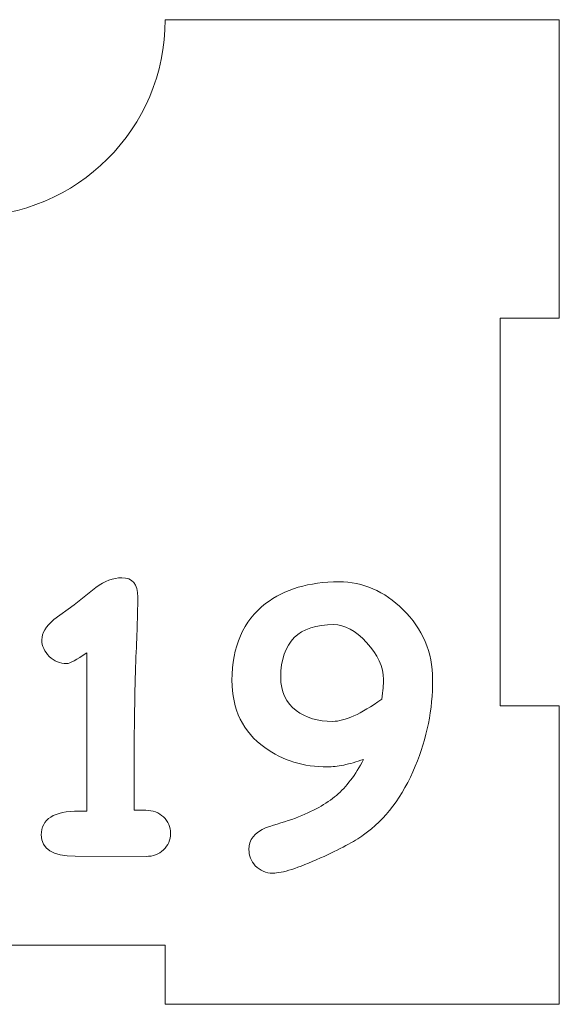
# Model space of a CAD drawing. Header units: millimetres. Extents: x -811 to 1340, y -192 to 870.
# Tile 528 of 656: x 701 to 729, y 214 to 264. Entities that reach past the tile are written whole.
import ezdxf

# ---------------------------------------------------------------- set-up
doc = ezdxf.new("R2010")
doc.units = ezdxf.units.MM
doc.header["$MEASUREMENT"] = 0
doc.layers.add('layer 1', color=7, linetype='Continuous')

msp = doc.modelspace()

# ---------------------------------------------------------------- linework, layer by layer
at = {"layer": 'layer 1', "color": 250, "lineweight": 9}
msp.add_open_spline([(728.8618, 229.1878), (728.8618, 229.1878), (728.8618, 214.0378), (728.8618, 214.0378), (728.8618, 214.0378), (728.8618, 214.0378), (708.8618, 214.0378), (708.8618, 214.0378), (708.8618, 214.0378), (708.8618, 214.0378), (708.8618, 217.0378), (708.8618, 217.0378), (708.8618, 217.0378), (708.8618, 217.0378), (688.8618, 217.0378), (688.8618, 217.0378), (688.8618, 217.0378), (688.8618, 217.0378), (688.8618, 214.0378), (688.8618, 214.0378), (688.8618, 214.0378), (688.8618, 214.0378), (668.8618, 214.0378), (668.8618, 214.0378), (668.8618, 214.0378), (668.8618, 214.0378), (668.8618, 229.1878), (668.8618, 229.1878), (668.8618, 229.1878), (668.8618, 229.1878), (671.8618, 229.1878), (671.8618, 229.1878), (671.8618, 229.1878), (671.8618, 229.1878), (671.8618, 248.8878), (671.8618, 248.8878), (671.8618, 248.8878), (671.8618, 248.8878), (668.8618, 248.8878), (668.8618, 248.8878), (668.8618, 248.8878), (668.8618, 248.8878), (668.8618, 264.0378), (668.8618, 264.0378), (668.8618, 264.0378), (668.8618, 264.0378), (688.8617, 264.0378), (688.8617, 264.0378), (688.8617, 264.0378), (688.8617, 258.5159), (693.3399, 254.0378), (698.8617, 254.0378), (698.8617, 254.0378), (704.3835, 254.0378), (708.8617, 258.5159), (708.8617, 264.0378), (708.8617, 264.0378), (708.8617, 264.0378), (728.8618, 264.0378), (728.8618, 264.0378), (728.8618, 264.0378), (728.8618, 264.0378), (728.8618, 248.8878), (728.8618, 248.8878), (728.8618, 248.8878), (728.8618, 248.8878), (725.8618, 248.8878), (725.8618, 248.8878), (725.8618, 248.8878), (725.8618, 248.8878), (725.8618, 229.1878), (725.8618, 229.1878), (725.8618, 229.1878), (725.8618, 229.1878), (728.8618, 229.1878), (728.8618, 229.1878)], degree=3, knots=[0, 0, 0, 0, 0.05, 0.05, 0.05, 0.05, 0.1, 0.1, 0.1, 0.1, 0.15, 0.15, 0.15, 0.15, 0.2, 0.2, 0.2, 0.2, 0.25, 0.25, 0.25, 0.25, 0.3, 0.3, 0.3, 0.3, 0.35, 0.35, 0.35, 0.35, 0.4, 0.4, 0.4, 0.4, 0.45, 0.45, 0.45, 0.45, 0.5, 0.5, 0.5, 0.5, 0.55, 0.55, 0.55, 0.55, 0.6, 0.6, 0.6, 0.6, 0.65, 0.65, 0.65, 0.65, 0.7, 0.7, 0.7, 0.7, 0.75, 0.75, 0.75, 0.75, 0.8, 0.8, 0.8, 0.8, 0.85, 0.85, 0.85, 0.85, 0.9, 0.9, 0.9, 0.9, 1, 1, 1, 1], dxfattribs=at)
at = {"layer": 'layer 1', "color": 114, "lineweight": 9}
for points, knots in [([(707.8891, 221.5481), (707.8891, 221.5481), (704.2885, 221.5574), (704.2885, 221.5574), (704.2885, 221.5574), (703.146, 221.5574), (702.5732, 221.9165), (702.5732, 222.6379), (702.5732, 222.6379), (702.5732, 223.446), (703.2111, 223.8516), (704.4865, 223.8516), (704.4865, 223.8516), (704.6073, 223.8516), (704.7404, 223.8484), (704.886, 223.8423), (704.886, 223.8423), (704.886, 223.8423), (704.886, 231.8887), (704.886, 231.8887), (704.886, 231.8887), (704.3597, 231.5266), (704.0191, 231.3439), (703.8612, 231.3439), (703.8612, 231.3439), (703.5238, 231.3439), (703.2296, 231.4646), (702.9788, 231.706), (702.9788, 231.706), (702.7281, 231.9475), (702.6011, 232.2294), (702.6011, 232.5513), (702.6011, 232.5513), (702.6011, 232.8826), (702.8024, 233.2231), (703.208, 233.5761), (703.208, 233.5761), (703.208, 233.5761), (704.2328, 234.3191), (704.2328, 234.3191), (704.2328, 234.3191), (704.2328, 234.3191), (705.338, 235.2077), (705.338, 235.2077), (705.338, 235.2077), (705.7901, 235.5327), (706.2296, 235.6968), (706.6538, 235.6968), (706.6538, 235.6968), (707.1955, 235.6968), (707.468, 235.3718), (707.468, 234.7186), (707.468, 234.7186), (707.468, 233.9972), (707.437, 232.9847), (707.3782, 231.6783), (707.3782, 231.6783), (707.3194, 230.3718), (707.2884, 228.5079), (707.2884, 226.0838), (707.2884, 226.0838), (707.2884, 226.0838), (707.2884, 223.8888), (707.2884, 223.8888), (707.2884, 223.8888), (707.2884, 223.8888), (707.8859, 223.8888), (707.8859, 223.8888), (707.8859, 223.8888), (708.2389, 223.8888), (708.533, 223.7773), (708.7714, 223.5544), (708.7714, 223.5544), (709.0099, 223.3283), (709.1305, 223.0497), (709.1305, 222.7185), (709.1305, 222.7185), (709.1305, 222.3872), (709.0099, 222.1086), (708.7714, 221.8826), (708.7714, 221.8826), (708.533, 221.6597), (708.2389, 221.5481), (707.8891, 221.5481)], [0, 0, 0, 0, 0.0454545, 0.0454545, 0.0454545, 0.0454545, 0.0909091, 0.0909091, 0.0909091, 0.0909091, 0.1363636, 0.1363636, 0.1363636, 0.1363636, 0.1818182, 0.1818182, 0.1818182, 0.1818182, 0.2272727, 0.2272727, 0.2272727, 0.2272727, 0.2727273, 0.2727273, 0.2727273, 0.2727273, 0.3181818, 0.3181818, 0.3181818, 0.3181818, 0.3636364, 0.3636364, 0.3636364, 0.3636364, 0.4090909, 0.4090909, 0.4090909, 0.4090909, 0.4545455, 0.4545455, 0.4545455, 0.4545455, 0.5, 0.5, 0.5, 0.5, 0.5454545, 0.5454545, 0.5454545, 0.5454545, 0.5909091, 0.5909091, 0.5909091, 0.5909091, 0.6363636, 0.6363636, 0.6363636, 0.6363636, 0.6818182, 0.6818182, 0.6818182, 0.6818182, 0.7272727, 0.7272727, 0.7272727, 0.7272727, 0.7727273, 0.7727273, 0.7727273, 0.7727273, 0.8181818, 0.8181818, 0.8181818, 0.8181818, 0.8636364, 0.8636364, 0.8636364, 0.8636364, 0.9090909, 0.9090909, 0.9090909, 0.9090909, 1, 1, 1, 1]), ([(718.9325, 226.4739), (718.5641, 226.347), (718.2266, 226.251), (717.92, 226.189), (717.92, 226.189), (717.6167, 226.124), (717.3411, 226.093), (717.0996, 226.093), (717.0996, 226.093), (715.886, 226.093), (714.8241, 226.4182), (713.917, 227.0714), (713.917, 227.0714), (712.8055, 227.8702), (712.2482, 229.0095), (712.2482, 230.4925), (712.2482, 230.4925), (712.2482, 232.2076), (712.8179, 233.5048), (713.9541, 234.3842), (713.9541, 234.3842), (714.9077, 235.1209), (716.1522, 235.4894), (717.6816, 235.4894), (717.6816, 235.4894), (718.8953, 235.4894), (719.9789, 235.0219), (720.9293, 234.0838), (720.9293, 234.0838), (721.9263, 233.1055), (722.4279, 231.9197), (722.434, 230.5296), (722.434, 230.5296), (722.4403, 229.0158), (722.1461, 227.5513), (721.5548, 226.1302), (721.5548, 226.1302), (720.9138, 224.5884), (720.0377, 223.4244), (718.9231, 222.6379), (718.9231, 222.6379), (718.4587, 222.3098), (717.7281, 221.9197), (716.7375, 221.4676), (716.7375, 221.4676), (715.6011, 220.9536), (714.7962, 220.6968), (714.3257, 220.6968), (714.3257, 220.6968), (713.9664, 220.6968), (713.6724, 220.8236), (713.434, 221.0775), (713.434, 221.0775), (713.2172, 221.3129), (713.1089, 221.5884), (713.1089, 221.9042), (713.1089, 221.9042), (713.1089, 222.3872), (713.3999, 222.7557), (713.9789, 223.0094), (713.9789, 223.0094), (714.4743, 223.1674), (714.9727, 223.3283), (715.468, 223.4893), (715.468, 223.4893), (716.3504, 223.8298), (717.0439, 224.2138), (717.5485, 224.6472), (717.5485, 224.6472), (718.0531, 225.0777), (718.5145, 225.6874), (718.9325, 226.4739)], [0, 0, 0, 0, 0.0526316, 0.0526316, 0.0526316, 0.0526316, 0.1052632, 0.1052632, 0.1052632, 0.1052632, 0.1578947, 0.1578947, 0.1578947, 0.1578947, 0.2105263, 0.2105263, 0.2105263, 0.2105263, 0.2631579, 0.2631579, 0.2631579, 0.2631579, 0.3157895, 0.3157895, 0.3157895, 0.3157895, 0.3684211, 0.3684211, 0.3684211, 0.3684211, 0.4210526, 0.4210526, 0.4210526, 0.4210526, 0.4736842, 0.4736842, 0.4736842, 0.4736842, 0.5263158, 0.5263158, 0.5263158, 0.5263158, 0.5789474, 0.5789474, 0.5789474, 0.5789474, 0.6315789, 0.6315789, 0.6315789, 0.6315789, 0.6842105, 0.6842105, 0.6842105, 0.6842105, 0.7368421, 0.7368421, 0.7368421, 0.7368421, 0.7894737, 0.7894737, 0.7894737, 0.7894737, 0.8421053, 0.8421053, 0.8421053, 0.8421053, 0.8947368, 0.8947368, 0.8947368, 0.8947368, 1, 1, 1, 1]), ([(717.4185, 233.3222), (716.5238, 233.3222), (715.852, 233.0992), (715.4061, 232.6566), (715.4061, 232.6566), (714.9572, 232.2108), (714.7313, 231.5421), (714.725, 230.6472), (714.725, 230.6472), (714.725, 229.9197), (714.9881, 229.3563), (715.5145, 228.9507), (715.5145, 228.9507), (715.9912, 228.5885), (716.6074, 228.4058), (717.3628, 228.4058), (717.3628, 228.4058), (717.6663, 228.4058), (718.0253, 228.4987), (718.4402, 228.6875), (718.4402, 228.6875), (718.8519, 228.8733), (719.3226, 229.155), (719.8489, 229.5296), (719.8489, 229.5296), (719.9077, 229.9538), (719.9387, 230.2851), (719.9387, 230.5296), (719.9387, 230.5296), (719.9325, 231.1643), (719.6445, 231.7928), (719.078, 232.4151), (719.078, 232.4151), (718.5145, 233.0188), (717.9635, 233.3222), (717.4185, 233.3222)], [0, 0, 0, 0, 0.1, 0.1, 0.1, 0.1, 0.2, 0.2, 0.2, 0.2, 0.3, 0.3, 0.3, 0.3, 0.4, 0.4, 0.4, 0.4, 0.5, 0.5, 0.5, 0.5, 0.6, 0.6, 0.6, 0.6, 0.7, 0.7, 0.7, 0.7, 0.8, 0.8, 0.8, 0.8, 1, 1, 1, 1])]:
    msp.add_open_spline(points, degree=3, knots=knots, dxfattribs=at)

doc.saveas('drawing.dxf')
